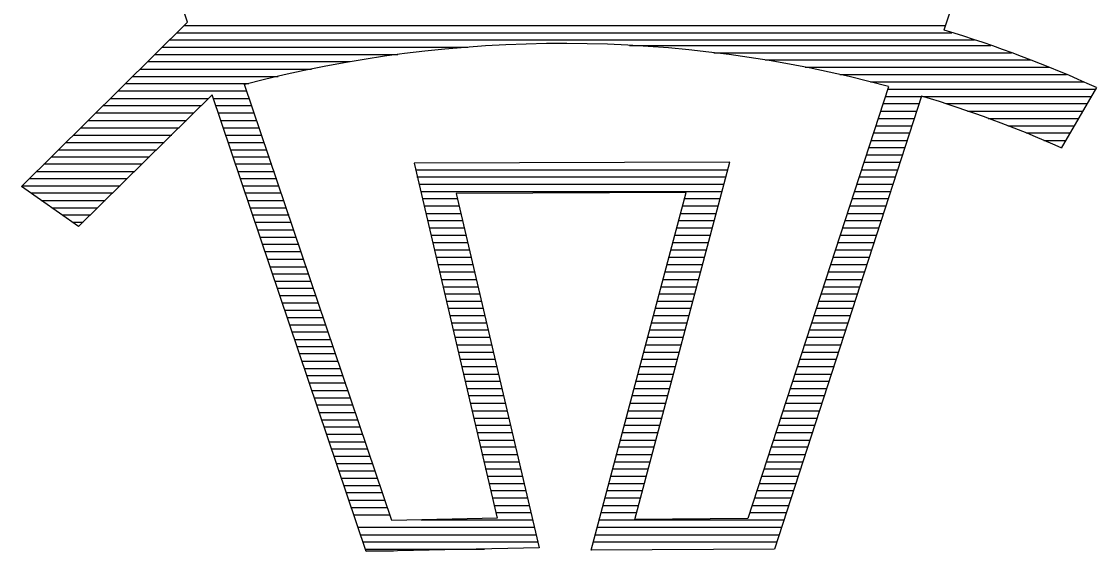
# Model space of a CAD drawing. Extents: x 42133 to 45533, y 41351 to 47951.
# Drawn here: x 42983.31 to 43003.11, y 44238.45 to 44248.21 of the extents above; entities that cross this region are included whole.
import ezdxf

# ---------------------------------------------------------------- set-up
doc = ezdxf.new("R2010")
doc.units = 0
doc.layers.add('P_TRAF_SIGN_SignDetails', color=7, linetype='Continuous')

msp = doc.modelspace()

# ---------------------------------------------------------------- linework, layer by layer
at = {"layer": 'P_TRAF_SIGN_SignDetails'}
for p, q in [((43000.695, 44249.23), (43000.3, 44248.05)), ((42986.373, 44248.197), (42986.055, 44249.127)), ((42983.314, 44245.172), (42986.373, 44248.197)), ((42986.177, 44248.005), (43000.448, 44248.005)), ((42986.314, 44248.138), (43000.334, 44248.138)), ((42986.044, 44247.872), (43000.865, 44247.872)), ((42985.768, 44247.607), (42990.243, 44247.607)), ((42985.904, 44247.74), (42991.534, 44247.74)), ((42994.512, 44247.769), (43001.167, 44247.769)), ((42996.061, 44247.636), (43001.544, 44247.636)), ((42985.635, 44247.474), (42989.361, 44247.474)), ((42997.006, 44247.504), (43001.898, 44247.504)), ((42985.362, 44247.201), (42988.04, 44247.201)), ((42985.502, 44247.334), (42988.653, 44247.334)), ((42997.747, 44247.371), (43002.237, 44247.371)), ((42998.382, 44247.238), (43002.558, 44247.238)), ((42985.229, 44247.068), (42987.498, 44247.068)), ((42990.136, 44239.018), (42987.42, 44247.053)), ((42999.278, 44247.009), (42996.692, 44239.055)), ((42998.946, 44247.098), (43002.872, 44247.098)), ((42986.823, 44246.862), (42984.366, 44244.434)), ((42985.092, 44246.935), (42987.465, 44246.935)), ((42989.664, 44238.45), (42986.823, 44246.862)), ((42999.887, 44246.839), (42997.179, 44238.494)), ((42999.223, 44246.832), (42999.88, 44246.832)), ((42999.267, 44246.965), (43003.093, 44246.965)), ((42999.909, 44246.832), (43003.012, 44246.832)), ((43003.108, 44246.994), (43002.459, 44245.88)), ((42984.812, 44246.662), (42986.627, 44246.662)), ((42984.952, 44246.795), (42986.76, 44246.795)), ((42986.845, 44246.795), (42987.509, 44246.795)), ((42986.889, 44246.662), (42987.553, 44246.662)), ((42999.179, 44246.699), (42999.839, 44246.699)), ((43000.341, 44246.699), (43002.935, 44246.699)), ((42984.679, 44246.53), (42986.487, 44246.53)), ((42986.937, 44246.53), (42987.598, 44246.53)), ((42999.094, 44246.426), (42999.751, 44246.426)), ((42999.135, 44246.559), (42999.795, 44246.559)), ((43000.736, 44246.559), (43002.857, 44246.559)), ((43001.116, 44246.426), (43002.772, 44246.426)), ((42984.41, 44246.256), (42986.218, 44246.256)), ((42984.543, 44246.389), (42986.351, 44246.389)), ((42986.981, 44246.389), (42987.649, 44246.389)), ((42987.026, 44246.256), (42987.694, 44246.256)), ((42999.05, 44246.293), (42999.71, 44246.293)), ((43001.474, 44246.293), (43002.699, 44246.293)), ((42984.27, 44246.116), (42986.081, 44246.116)), ((42987.07, 44246.116), (42987.738, 44246.116)), ((42998.965, 44246.02), (42999.622, 44246.02)), ((42999.005, 44246.161), (42999.666, 44246.161)), ((43001.817, 44246.161), (43002.621, 44246.161)), ((43002.138, 44246.02), (43002.536, 44246.02)), ((42984, 44245.851), (42985.808, 44245.851)), ((42984.133, 44245.983), (42985.941, 44245.983)), ((42987.122, 44245.983), (42987.786, 44245.983)), ((42987.162, 44245.851), (42987.83, 44245.851)), ((42998.921, 44245.888), (42999.577, 44245.888)), ((42983.864, 44245.718), (42985.672, 44245.718)), ((42987.206, 44245.718), (42987.878, 44245.718)), ((42996.36, 44245.622), (42990.545, 44245.6)), ((42994.608, 44239.04), (42996.36, 44245.622)), ((42998.828, 44245.622), (42999.489, 44245.622)), ((42998.876, 44245.755), (42999.533, 44245.755)), ((42983.595, 44245.452), (42985.399, 44245.452)), ((42983.724, 44245.592), (42985.539, 44245.592)), ((42987.254, 44245.592), (42987.922, 44245.592)), ((42987.295, 44245.452), (42987.97, 44245.452)), ((42990.545, 44245.6), (42992.073, 44239.062)), ((42990.575, 44245.482), (42996.319, 44245.482)), ((42998.784, 44245.482), (42999.448, 44245.482)), ((42983.458, 44245.319), (42985.262, 44245.319)), ((42987.347, 44245.319), (42988.014, 44245.319)), ((42990.597, 44245.349), (42996.286, 44245.349)), ((42998.74, 44245.349), (42999.404, 44245.349)), ((42984.366, 44244.434), (42983.314, 44245.172)), ((42983.325, 44245.187), (42985.129, 44245.187)), ((42983.488, 44245.054), (42984.997, 44245.054)), ((42987.391, 44245.187), (42988.055, 44245.187)), ((42987.435, 44245.054), (42988.103, 44245.054)), ((42990.63, 44245.216), (42996.253, 44245.216)), ((42990.664, 44245.083), (42996.212, 44245.083)), ((42995.552, 44245.061), (42991.32, 44245.046)), ((42991.32, 44245.046), (42992.848, 44238.516)), ((42993.803, 44238.472), (42995.552, 44245.061)), ((42998.655, 44245.083), (42999.319, 44245.083)), ((42998.699, 44245.216), (42999.36, 44245.216)), ((42983.679, 44244.914), (42984.853, 44244.914)), ((42987.48, 44244.914), (42988.147, 44244.914)), ((42990.697, 44244.95), (42991.35, 44244.95)), ((42995.523, 44244.95), (42996.176, 44244.95)), ((42998.611, 44244.95), (42999.275, 44244.95)), ((42983.871, 44244.781), (42984.716, 44244.781)), ((42984.067, 44244.648), (42984.583, 44244.648)), ((42987.524, 44244.781), (42988.195, 44244.781)), ((42987.572, 44244.648), (42988.24, 44244.648)), ((42990.726, 44244.818), (42991.372, 44244.818)), ((42990.759, 44244.677), (42991.405, 44244.677)), ((42995.449, 44244.677), (42996.105, 44244.677)), ((42995.482, 44244.818), (42996.146, 44244.818)), ((42998.526, 44244.677), (42999.183, 44244.677)), ((42998.57, 44244.818), (42999.23, 44244.818)), ((42984.251, 44244.515), (42984.447, 44244.515)), ((42987.616, 44244.515), (42988.288, 44244.515)), ((42990.789, 44244.545), (42991.438, 44244.545)), ((42995.412, 44244.545), (42996.072, 44244.545)), ((42998.482, 44244.545), (42999.138, 44244.545)), ((42987.664, 44244.375), (42988.328, 44244.375)), ((42987.712, 44244.242), (42988.372, 44244.242)), ((42990.822, 44244.412), (42991.468, 44244.412)), ((42990.852, 44244.279), (42991.501, 44244.279)), ((42995.342, 44244.279), (42995.998, 44244.279)), ((42995.375, 44244.412), (42996.039, 44244.412)), ((42998.386, 44244.279), (42999.053, 44244.279)), ((42998.437, 44244.412), (42999.094, 44244.412)), ((42987.76, 44244.109), (42988.424, 44244.109)), ((42990.885, 44244.139), (42991.534, 44244.139)), ((42995.305, 44244.139), (42995.965, 44244.139)), ((42998.341, 44244.139), (42999.009, 44244.139)), ((42987.8, 44243.976), (42988.465, 44243.976)), ((42987.845, 44243.836), (42988.513, 44243.836)), ((42990.918, 44244.006), (42991.564, 44244.006)), ((42990.951, 44243.873), (42991.597, 44243.873)), ((42995.235, 44243.873), (42995.892, 44243.873)), ((42995.272, 44244.006), (42995.928, 44244.006)), ((42998.256, 44243.873), (42998.924, 44243.873)), ((42998.301, 44244.006), (42998.965, 44244.006)), ((42987.896, 44243.696), (42988.553, 44243.696)), ((42990.973, 44243.733), (42991.626, 44243.733)), ((42995.198, 44243.733), (42995.858, 44243.733)), ((42998.212, 44243.733), (42998.88, 44243.733)), ((42987.937, 44243.563), (42988.605, 44243.563)), ((42991.007, 44243.6), (42991.66, 44243.6)), ((42991.04, 44243.46), (42991.693, 44243.46)), ((42995.128, 44243.46), (42995.788, 44243.46)), ((42995.165, 44243.6), (42995.821, 44243.6)), ((42998.127, 44243.46), (42998.791, 44243.46)), ((42998.172, 44243.6), (42998.839, 44243.6)), ((42987.985, 44243.43), (42988.649, 44243.43)), ((42988.029, 44243.298), (42988.693, 44243.298)), ((42991.073, 44243.327), (42991.726, 44243.327)), ((42995.095, 44243.327), (42995.748, 44243.327)), ((42998.083, 44243.327), (42998.747, 44243.327)), ((42988.077, 44243.165), (42988.738, 44243.165)), ((42991.103, 44243.194), (42991.748, 44243.194)), ((42991.136, 44243.061), (42991.781, 44243.061)), ((42995.021, 44243.061), (42995.674, 44243.061)), ((42995.058, 44243.194), (42995.707, 44243.194)), ((42997.994, 44243.061), (42998.662, 44243.061)), ((42998.039, 44243.194), (42998.707, 44243.194)), ((42988.121, 44243.032), (42988.782, 44243.032)), ((42988.166, 44242.892), (42988.83, 44242.892)), ((42991.169, 44242.929), (42991.815, 44242.929)), ((42994.988, 44242.929), (42995.641, 44242.929)), ((42997.95, 44242.929), (42998.618, 44242.929)), ((42988.21, 44242.759), (42988.874, 44242.759)), ((42991.198, 44242.796), (42991.844, 44242.796)), ((42991.228, 44242.663), (42991.877, 44242.663)), ((42994.91, 44242.663), (42995.567, 44242.663)), ((42994.951, 44242.796), (42995.6, 44242.796)), ((42997.865, 44242.663), (42998.533, 44242.663)), ((42997.91, 44242.796), (42998.577, 44242.796)), ((42988.254, 44242.626), (42988.922, 44242.626)), ((42988.302, 44242.493), (42988.963, 44242.493)), ((42991.261, 44242.53), (42991.911, 44242.53)), ((42994.881, 44242.53), (42995.53, 44242.53)), ((42997.821, 44242.53), (42998.489, 44242.53)), ((42988.347, 44242.353), (42989.014, 44242.353)), ((42991.294, 44242.397), (42991.944, 44242.397)), ((42991.328, 44242.257), (42991.973, 44242.257)), ((42994.81, 44242.257), (42995.46, 44242.257)), ((42994.844, 44242.397), (42995.5, 44242.397)), ((42997.736, 44242.257), (42998.393, 44242.257)), ((42997.781, 44242.397), (42998.441, 44242.397)), ((42988.395, 44242.228), (42989.059, 44242.228)), ((42988.435, 44242.095), (42989.099, 44242.095)), ((42991.357, 44242.124), (42992.003, 44242.124)), ((42994.77, 44242.124), (42995.423, 44242.124)), ((42997.692, 44242.124), (42998.349, 44242.124)), ((42988.487, 44241.955), (42989.147, 44241.955)), ((42991.383, 44241.991), (42992.036, 44241.991)), ((42991.416, 44241.859), (42992.069, 44241.859)), ((42994.703, 44241.859), (42995.353, 44241.859)), ((42994.737, 44241.991), (42995.393, 44241.991)), ((42997.6, 44241.859), (42998.264, 44241.859)), ((42997.651, 44241.991), (42998.308, 44241.991)), ((42988.531, 44241.822), (42989.188, 44241.822)), ((42988.572, 44241.689), (42989.239, 44241.689)), ((42991.449, 44241.718), (42992.102, 44241.718)), ((42994.663, 44241.718), (42995.316, 44241.718)), ((42997.559, 44241.718), (42998.22, 44241.718)), ((42988.62, 44241.556), (42989.284, 44241.556)), ((42991.479, 44241.586), (42992.132, 44241.586)), ((42994.633, 44241.586), (42995.283, 44241.586)), ((42997.515, 44241.586), (42998.179, 44241.586)), ((42988.664, 44241.416), (42989.328, 44241.416)), ((42988.712, 44241.283), (42989.372, 44241.283)), ((42991.512, 44241.453), (42992.158, 44241.453)), ((42991.545, 44241.32), (42992.191, 44241.32)), ((42994.556, 44241.32), (42995.213, 44241.32)), ((42994.596, 44241.453), (42995.246, 44241.453)), ((42997.43, 44241.32), (42998.09, 44241.32)), ((42997.471, 44241.453), (42998.135, 44241.453)), ((42988.756, 44241.15), (42989.416, 44241.15)), ((42991.575, 44241.18), (42992.224, 44241.18)), ((42994.523, 44241.18), (42995.176, 44241.18)), ((42997.386, 44241.18), (42998.05, 44241.18)), ((42988.8, 44241.01), (42989.464, 44241.01)), ((42988.845, 44240.877), (42989.509, 44240.877)), ((42991.604, 44241.04), (42992.254, 44241.04)), ((42991.638, 44240.907), (42992.287, 44240.907)), ((42994.449, 44240.907), (42995.106, 44240.907)), ((42994.49, 44241.04), (42995.139, 44241.04)), ((42997.301, 44240.907), (42997.954, 44240.907)), ((42997.341, 44241.04), (42998.006, 44241.04)), ((42988.889, 44240.744), (42989.557, 44240.744)), ((42991.671, 44240.774), (42992.32, 44240.774)), ((42994.416, 44240.774), (42995.069, 44240.774)), ((42997.257, 44240.774), (42997.913, 44240.774)), ((42988.937, 44240.612), (42989.597, 44240.612)), ((42988.981, 44240.471), (42989.649, 44240.471)), ((42991.704, 44240.641), (42992.35, 44240.641)), ((42991.733, 44240.501), (42992.379, 44240.501)), ((42994.349, 44240.501), (42994.999, 44240.501)), ((42994.383, 44240.641), (42995.028, 44240.641)), ((42997.168, 44240.501), (42997.825, 44240.501)), ((42997.209, 44240.641), (42997.869, 44240.641)), ((42989.029, 44240.339), (42989.69, 44240.339)), ((42991.767, 44240.375), (42992.412, 44240.375)), ((42994.309, 44240.375), (42994.962, 44240.375)), ((42997.124, 44240.375), (42997.784, 44240.375)), ((42989.07, 44240.206), (42989.737, 44240.206)), ((42989.121, 44240.073), (42989.782, 44240.073)), ((42991.793, 44240.235), (42992.446, 44240.235)), ((42991.826, 44240.102), (42992.479, 44240.102)), ((42994.242, 44240.102), (42994.892, 44240.102)), ((42994.272, 44240.235), (42994.929, 44240.235)), ((42997.039, 44240.102), (42997.696, 44240.102)), ((42997.08, 44240.235), (42997.74, 44240.235)), ((42989.166, 44239.933), (42989.822, 44239.933)), ((42991.855, 44239.97), (42992.508, 44239.97)), ((42994.202, 44239.97), (42994.855, 44239.97)), ((42996.995, 44239.97), (42997.655, 44239.97)), ((42989.206, 44239.8), (42989.874, 44239.8)), ((42991.888, 44239.837), (42992.534, 44239.837)), ((42991.922, 44239.704), (42992.567, 44239.704)), ((42994.135, 44239.704), (42994.781, 44239.704)), ((42994.169, 44239.837), (42994.822, 44239.837)), ((42996.91, 44239.704), (42997.563, 44239.704)), ((42996.95, 44239.837), (42997.611, 44239.837)), ((42989.254, 44239.667), (42989.918, 44239.667)), ((42989.298, 44239.534), (42989.963, 44239.534)), ((42991.955, 44239.571), (42992.6, 44239.571)), ((42994.095, 44239.571), (42994.748, 44239.571)), ((42996.866, 44239.571), (42997.522, 44239.571)), ((42989.346, 44239.394), (42990.007, 44239.394)), ((42991.981, 44239.438), (42992.63, 44239.438)), ((42992.014, 44239.298), (42992.663, 44239.298)), ((42994.025, 44239.298), (42994.674, 44239.298)), ((42994.062, 44239.438), (42994.715, 44239.438)), ((42996.773, 44239.298), (42997.437, 44239.298)), ((42996.814, 44239.438), (42997.478, 44239.438)), ((42989.391, 44239.261), (42990.058, 44239.261)), ((42989.435, 44239.128), (42990.099, 44239.128)), ((42992.047, 44239.165), (42992.696, 44239.165)), ((42993.988, 44239.165), (42994.641, 44239.165)), ((42996.729, 44239.165), (42997.393, 44239.165)), ((42989.512, 44238.9), (42992.755, 44238.9)), ((42992.073, 44239.062), (42990.136, 44239.018)), ((42990.671, 44239.033), (42992.726, 44239.033)), ((42993.918, 44238.9), (42997.308, 44238.9)), ((42993.955, 44239.033), (42997.349, 44239.033)), ((42996.692, 44239.055), (42994.608, 44239.04)), ((42989.564, 44238.759), (42992.789, 44238.759)), ((42993.888, 44238.759), (42997.264, 44238.759)), ((42989.605, 44238.627), (42992.822, 44238.627)), ((42989.653, 44238.494), (42991.837, 44238.494)), ((42992.848, 44238.516), (42989.664, 44238.45)), ((42997.179, 44238.494), (42993.803, 44238.472)), ((42993.848, 44238.627), (42997.22, 44238.627)), ((42989.664, 44238.464), (42990.165, 44238.464))]:
    msp.add_line(p, q, dxfattribs=at)
for centre, major_axis, start_param, end_param in [((42993.285, 44229.802), (20.417, 0), 1.272736, 1.861877), ((42993.49, 44230.614), (20.919, 0), 1.09294, 1.238933), ((42993.285, 44229.802), (20.417, 0), 1.104773, 1.241521)]:
    msp.add_ellipse(centre, major_axis=major_axis, ratio=0.881805, start_param=start_param, end_param=end_param, dxfattribs=at)

doc.saveas('drawing.dxf')
